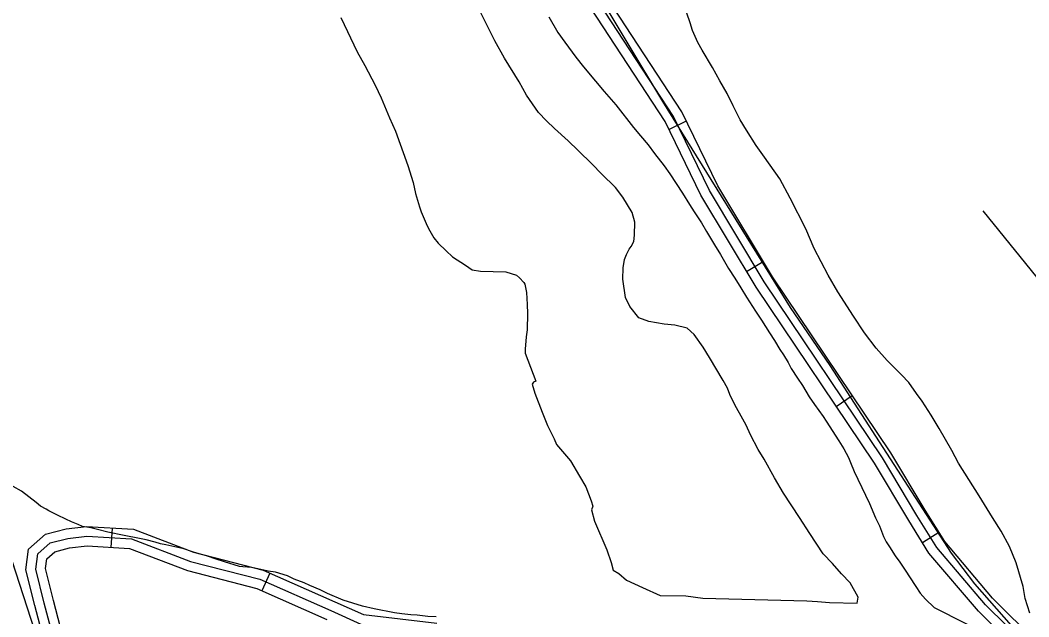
# Model space of a CAD drawing. Extents: x 3161514 to 3199414, y 831166 to 856601.
# Drawn here: x 3168439 to 3170001, y 851370 to 852294 of the extents above; entities that cross this region are included whole.
import ezdxf

# ---------------------------------------------------------------- set-up
doc = ezdxf.new("R2010")
doc.units = 0
for name, color, linetype in [('V-ROAD-CNTR', 7, 'Continuous'), ('V-SITE-VEGE', 7, 'Continuous'), ('V-TOPO-SHOR', 7, 'Continuous')]:
    doc.layers.add(name, color=color, linetype=linetype)

msp = doc.modelspace()

# ---------------------------------------------------------------- linework, layer by layer
at = {"layer": 'V-ROAD-CNTR'}
for p, q in [((3169444, 852125.3), (3169471, 852138.3)), ((3169564.4, 851904.9), (3169590.2, 851920.3)), ((3169703.1, 851696), (3169728, 851712.7)), ((3168581.5, 851507.6), (3168579.7, 851477.6)), ((3169836.6, 851485.3), (3169862.1, 851501.2)), ((3168825.8, 851437.8), (3168813.7, 851410.3))]:
    msp.add_line(p, q, dxfattribs=at)
for points in [[(3169999.7, 851323.8), (3169934.3, 851388.7), (3169859, 851477.6), (3169828.2, 851527.2), (3169774.8, 851616.1), (3169591.6, 851888.8), (3169506.7, 852030.5), (3169451.2, 852145), (3169335.6, 852321.8), (3169254.9, 852466.3), (3169211, 852557.7), (3169163, 852671.1), (3169119.7, 852758.5), (3169085.6, 852850.1), (3169012.4, 853011.1), (3168960.3, 853099), (3168905.9, 853209.6), (3168879.5, 853294.5)], [(3169986.1, 851316.1), (3169923.3, 851378.5), (3169846.8, 851468.8), (3169815.4, 851519.4), (3169762.2, 851608.1), (3169578.9, 851880.8), (3169493.5, 852023.3), (3169438.1, 852137.6), (3169322.7, 852314), (3169241.6, 852459.3), (3169197.3, 852551.5), (3169149.3, 852664.8), (3169105.9, 852752.5), (3169071.7, 852844.4), (3168999.1, 853004.1), (3168947.1, 853091.8), (3168891.9, 853204), (3168865.1, 853290.3)], [(3170013.2, 851331.4), (3169945.4, 851398.9), (3169871.2, 851486.5), (3169841.1, 851535), (3169787.5, 851624.2), (3169604.2, 851896.9), (3169519.9, 852037.6), (3169464.2, 852152.4), (3169348.4, 852329.5), (3169268.2, 852473.2), (3169224.7, 852563.8), (3169176.6, 852677.3), (3169133.5, 852764.4), (3169099.4, 852855.8), (3169025.7, 853018), (3168973.5, 853106.1), (3168919.9, 853215.2)], [(3168480.3, 851317), (3168461.9, 851387.6), (3168448.2, 851442.9), (3168452.2, 851475), (3168478.4, 851498), (3168510.3, 851506.4), (3168542.1, 851509.9), (3168614.8, 851505.6), (3168707.5, 851470.2), (3168815.3, 851442.4), (3168926.5, 851393.4), (3168970.7, 851373.4), (3169084.3, 851359.9)], [(3168494.7, 851321.3), (3168476.5, 851391.4), (3168463.4, 851443.8), (3168466.3, 851467.5), (3168485.6, 851484.4), (3168513.1, 851491.6), (3168542.5, 851494.9), (3168611.6, 851490.7), (3168702.9, 851455.9), (3168810.4, 851428.2), (3168920.4, 851379.7), (3168966.6, 851358.8)], [(3168509.1, 851325.6), (3168491, 851395.1), (3168478.6, 851444.7), (3168480.5, 851459.9), (3168492.8, 851470.8), (3168515.8, 851476.8), (3168542.9, 851479.8), (3168608.4, 851475.9), (3168698.4, 851441.6), (3168805.5, 851414), (3168914.3, 851366)]]:
    msp.add_lwpolyline(points, dxfattribs=at)
at = {"layer": 'V-SITE-VEGE'}
for p, q in [((3169477, 852290.4), (3169467, 852319)), ((3168935.9, 852298.6), (3168961, 852245.2)), ((3169174.4, 852262.5), (3169152, 852307)), ((3169258.2, 852299.4), (3169272.1, 852275.5)), ((3169480.7, 852278.6), (3169477, 852290.4)), ((3169489, 852259.8), (3169480.7, 852278.6)), ((3169189.4, 852235.8), (3169174.4, 852262.5)), ((3169272.1, 852275.5), (3169282.6, 852260.4)), ((3169282.6, 852260.4), (3169300, 852237.1)), ((3169495.6, 852247.9), (3169489, 852259.8)), ((3169511.5, 852221.2), (3169495.6, 852247.9)), ((3168961, 852245.2), (3168973.2, 852224.4)), ((3169212, 852199.1), (3169189.4, 852235.8)), ((3169300, 852237.1), (3169311.6, 852222)), ((3168973.2, 852224.4), (3168989, 852193.7)), ((3169311.6, 852222), (3169330.2, 852199.9)), ((3169522.8, 852200.4), (3169511.5, 852221.2)), ((3169223.2, 852178.3), (3169212, 852199.1)), ((3169330.2, 852199.9), (3169343.6, 852184.1)), ((3169534, 852180.6), (3169522.8, 852200.4)), ((3168989, 852193.7), (3168998.3, 852173.9)), ((3169343.6, 852184.1), (3169361.6, 852163.2)), ((3168998.3, 852173.9), (3169011.3, 852143.3)), ((3169242.1, 852151.4), (3169223.2, 852178.3)), ((3169543.3, 852161.8), (3169534, 852180.6)), ((3169361.6, 852163.2), (3169388.9, 852128.2)), ((3169554.5, 852140), (3169543.3, 852161.8)), ((3169011.3, 852143.3), (3169020.5, 852122.6)), ((3169254.5, 852138.4), (3169242.1, 852151.4)), ((3169266.9, 852126.4), (3169254.5, 852138.4)), ((3169563.9, 852124.1), (3169554.5, 852140)), ((3169020.5, 852122.6), (3169039.8, 852069.3)), ((3169287.9, 852107.3), (3169266.9, 852126.4)), ((3169388.9, 852128.2), (3169400, 852115.4)), ((3169579, 852100.3), (3169563.9, 852124.1)), ((3169303.2, 852092.3), (3169287.9, 852107.3)), ((3169400, 852115.4), (3169411.6, 852101.5)), ((3169325.2, 852071.3), (3169303.2, 852092.3)), ((3169411.6, 852101.5), (3169421.5, 852088.1)), ((3169592.2, 852082.4), (3169579, 852100.3)), ((3169421.5, 852088.1), (3169436.6, 852068.9)), ((3169615.8, 852048.6), (3169592.2, 852082.4)), ((3169039.8, 852069.3), (3169047.9, 852042.8)), ((3169339.5, 852056.3), (3169325.2, 852071.3)), ((3169436.6, 852068.9), (3169445.3, 852056.6)), ((3169047.9, 852042.8), (3169051.4, 852026.1)), ((3169361.4, 852035.2), (3169339.5, 852056.3)), ((3169445.3, 852056.6), (3169465, 852026.4)), ((3169631.7, 852018.9), (3169615.8, 852048.6)), ((3169372.8, 852020.3), (3169361.4, 852035.2)), ((3169051.4, 852026.1), (3169057.8, 852005.4)), ((3169386.9, 851996.5), (3169372.8, 852020.3)), ((3169465, 852026.4), (3169476.1, 852008.9)), ((3169656, 851971.4), (3169631.7, 852018.9)), ((3169057.8, 852005.4), (3169060.5, 851997.5)), ((3169060.5, 851997.5), (3169069.8, 851975.8)), ((3169391.4, 851981.7), (3169386.9, 851996.5)), ((3169476.1, 852008.9), (3169483, 851997.3)), ((3169483, 851997.3), (3169494.6, 851980.4)), ((3169390.9, 851961.2), (3169391.4, 851981.7)), ((3169494.6, 851980.4), (3169502.2, 851967)), ((3169069.8, 851975.8), (3169073.5, 851967.9)), ((3169073.5, 851967.9), (3169080.1, 851957)), ((3169502.2, 851967), (3169514.4, 851946.6)), ((3169668.9, 851940.8), (3169656, 851971.4)), ((3169080.1, 851957), (3169086.7, 851949)), ((3169086.7, 851949), (3169099.1, 851937)), ((3169385.6, 851943.7), (3169389.7, 851951.5)), ((3169389.7, 851951.5), (3169390.9, 851961.2)), ((3169099.1, 851937), (3169108.7, 851927.9)), ((3169378.5, 851931.2), (3169382.6, 851939.9)), ((3169382.6, 851939.9), (3169385.6, 851943.7)), ((3169514.4, 851946.6), (3169523.7, 851931.5)), ((3169690.4, 851899.3), (3169668.9, 851940.8)), ((3169108.7, 851927.9), (3169128.9, 851914.7)), ((3169373.1, 851910.8), (3169375.4, 851923.5)), ((3169375.4, 851923.5), (3169378.5, 851931.2)), ((3169523.7, 851931.5), (3169536.5, 851909.9)), ((3169128.9, 851914.7), (3169139.5, 851907.7)), ((3169139.5, 851907.7), (3169152.1, 851905.4)), ((3169152.1, 851905.4), (3169191.2, 851904.5)), ((3169191.2, 851904.5), (3169207.7, 851899.2)), ((3169372.7, 851893.2), (3169373.1, 851910.8)), ((3169536.5, 851909.9), (3169546.3, 851894.8)), ((3169207.7, 851899.2), (3169212.5, 851895.1)), ((3169212.5, 851895.1), (3169219.1, 851888.1)), ((3169219.1, 851888.1), (3169221, 851885.2)), ((3169376.9, 851864.8), (3169372.7, 851893.2)), ((3169546.3, 851894.8), (3169555.6, 851879.7)), ((3169705.4, 851873.5), (3169690.4, 851899.3)), ((3169221, 851885.2), (3169223.6, 851872.4)), ((3169223.6, 851872.4), (3169224.2, 851853.8)), ((3169555.6, 851879.7), (3169564.3, 851865.1)), ((3169729.9, 851835.8), (3169705.4, 851873.5)), ((3169383.4, 851851), (3169376.9, 851864.8)), ((3169564.3, 851865.1), (3169578.3, 851843.6)), ((3169224.2, 851853.8), (3169224.8, 851840.1)), ((3169224.8, 851840.1), (3169224.2, 851814.7)), ((3169397.6, 851833), (3169383.4, 851851)), ((3169578.3, 851843.6), (3169587.6, 851829.6)), ((3169413.1, 851827.8), (3169397.6, 851833)), ((3169436.5, 851823.3), (3169413.1, 851827.8)), ((3169587.6, 851829.6), (3169599.8, 851809.8)), ((3169746.9, 851810), (3169729.9, 851835.8)), ((3169224.2, 851814.7), (3169223, 851804)), ((3169453.1, 851821.9), (3169436.5, 851823.3)), ((3169472.5, 851817.5), (3169453.1, 851821.9)), ((3169483, 851807.5), (3169472.5, 851817.5)), ((3169599.8, 851809.8), (3169607.3, 851798.2)), ((3169764.9, 851786.1), (3169746.9, 851810)), ((3169223, 851804), (3169221.5, 851784.5)), ((3169497.2, 851787.6), (3169483, 851807.5)), ((3169607.3, 851798.2), (3169616, 851784.2)), ((3169221.5, 851784.5), (3169221.4, 851778.6)), ((3169221.4, 851778.6), (3169237.9, 851735.2)), ((3169506.6, 851771.8), (3169497.2, 851787.6)), ((3169616, 851784.2), (3169621.3, 851776.1)), ((3169782, 851767.1), (3169764.9, 851786.1)), ((3169528.2, 851736.1), (3169506.6, 851771.8)), ((3169621.3, 851776.1), (3169628.8, 851763.8)), ((3169628.8, 851763.8), (3169633.5, 851754.5)), ((3169804, 851745.1), (3169782, 851767.1)), ((3169633.5, 851754.5), (3169643.3, 851740)), ((3169234, 851733.4), (3169232, 851730.5)), ((3169232, 851730.5), (3169236.5, 851716.7)), ((3169237.9, 851735.2), (3169234, 851733.4)), ((3169534.7, 851724.2), (3169528.2, 851736.1)), ((3169643.3, 851740), (3169650.9, 851728.3)), ((3169815.4, 851733.1), (3169804, 851745.1)), ((3169827.7, 851716.1), (3169815.4, 851733.1)), ((3169236.5, 851716.7), (3169247.5, 851687.1)), ((3169538.4, 851714.3), (3169534.7, 851724.2)), ((3169650.9, 851728.3), (3169661.3, 851710.9)), ((3169836.2, 851704.2), (3169827.7, 851716.1)), ((3169546.8, 851697.5), (3169538.4, 851714.3)), ((3169661.3, 851710.9), (3169669.5, 851699.2)), ((3169669.5, 851699.2), (3169682.8, 851680.6)), ((3169850.3, 851682.4), (3169836.2, 851704.2)), ((3169247.5, 851687.1), (3169255.8, 851666.4)), ((3169553.4, 851685.6), (3169546.8, 851697.5)), ((3169563.6, 851666.8), (3169553.4, 851685.6)), ((3169682.8, 851680.6), (3169687.5, 851673)), ((3169687.5, 851673), (3169707.2, 851642.8)), ((3169862.6, 851661.6), (3169850.3, 851682.4)), ((3169255.8, 851666.4), (3169266.1, 851645.6)), ((3169570.1, 851652), (3169563.6, 851666.8)), ((3169882.3, 851627.9), (3169862.6, 851661.6)), ((3169266.1, 851645.6), (3169269.8, 851636.8)), ((3169269.8, 851636.8), (3169291.6, 851611.8)), ((3169582.3, 851629.2), (3169570.1, 851652)), ((3169707.2, 851642.8), (3169714.8, 851630.5)), ((3169591.7, 851614.3), (3169582.3, 851629.2)), ((3169714.8, 851630.5), (3169718.3, 851623.5)), ((3169718.3, 851623.5), (3169722.3, 851616.6)), ((3169892.5, 851608.1), (3169882.3, 851627.9)), ((3169291.6, 851611.8), (3169305.7, 851588)), ((3169607.6, 851585.6), (3169591.7, 851614.3)), ((3169722.3, 851616.6), (3169725.2, 851609)), ((3169725.2, 851609), (3169731, 851595)), ((3169924.5, 851557.5), (3169892.5, 851608.1)), ((3169731, 851595), (3169736.8, 851583.4)), ((3169305.7, 851588), (3169315.1, 851571.2)), ((3169621.7, 851561.8), (3169607.6, 851585.6)), ((3169736.8, 851583.4), (3169754.8, 851545.6)), ((3168441.3, 851564.9), (3168428.5, 851571.9)), ((3168464, 851546.9), (3168441.3, 851564.9)), ((3169315.1, 851571.2), (3169323.4, 851549.5)), ((3169646.2, 851524.1), (3169621.7, 851561.8)), ((3168470.9, 851541.6), (3168464, 851546.9)), ((3169323.4, 851549.5), (3169326.1, 851541.6)), ((3169754.8, 851545.6), (3169764.1, 851523.4)), ((3169945.2, 851523.7), (3169924.5, 851557.5)), ((3168479.6, 851537), (3168470.9, 851541.6)), ((3168483.7, 851534), (3168479.6, 851537)), ((3168493, 851529.4), (3168483.7, 851534)), ((3168497.1, 851527.6), (3168493, 851529.4)), ((3168509.9, 851521.2), (3168497.1, 851527.6)), ((3169326.1, 851541.6), (3169324, 851535.8)), ((3169324, 851535.8), (3169328.5, 851518.1)), ((3168518.6, 851517.1), (3168509.9, 851521.2)), ((3168529.1, 851513.1), (3168518.6, 851517.1)), ((3168535.5, 851510.1), (3168529.1, 851513.1)), ((3169328.5, 851518.1), (3169347.9, 851473.6)), ((3169662.2, 851499.3), (3169646.2, 851524.1)), ((3169764.1, 851523.4), (3169769.9, 851511.2)), ((3169958.4, 851502.9), (3169945.2, 851523.7)), ((3168548.8, 851507.8), (3168535.5, 851510.1)), ((3168558.7, 851505.5), (3168548.8, 851507.8)), ((3168575, 851501.4), (3168558.7, 851505.5)), ((3168600, 851496.1), (3168575, 851501.4)), ((3168623.9, 851491.4), (3168600, 851496.1)), ((3169683, 851467.5), (3169662.2, 851499.3)), ((3169769.9, 851511.2), (3169776.3, 851494.3)), ((3169971.5, 851479.1), (3169958.4, 851502.9)), ((3168634.3, 851489.1), (3168623.9, 851491.4)), ((3168648.3, 851485.6), (3168634.3, 851489.1)), ((3168656.4, 851483.3), (3168648.3, 851485.6)), ((3168664.6, 851481.5), (3168656.4, 851483.3)), ((3168692.5, 851475.1), (3168664.6, 851481.5)), ((3169776.3, 851494.3), (3169780.4, 851486.2)), ((3169780.4, 851486.2), (3169785.6, 851478.6)), ((3168707.6, 851470.4), (3168692.5, 851475.1)), ((3168729.1, 851464), (3168707.6, 851470.4)), ((3169347.9, 851473.6), (3169354.3, 851453.9)), ((3169697.2, 851452.5), (3169683, 851467.5)), ((3169785.6, 851478.6), (3169794.3, 851464.7)), ((3169794.3, 851464.7), (3169801.9, 851454.8)), ((3169981.6, 851453.5), (3169971.5, 851479.1)), ((3168741.4, 851459.9), (3168729.1, 851464)), ((3168755.9, 851455.2), (3168741.4, 851459.9)), ((3168779.1, 851448.2), (3168755.9, 851455.2)), ((3169354.3, 851453.9), (3169357.9, 851442.1)), ((3169711.5, 851436.5), (3169697.2, 851452.5)), ((3169801.9, 851454.8), (3169811.1, 851440.8)), ((3169992.5, 851417.1), (3169981.6, 851453.5)), ((3168783.8, 851447.6), (3168779.1, 851448.2)), ((3168797.8, 851446.5), (3168783.8, 851447.6)), ((3168823.4, 851440.6), (3168797.8, 851446.5)), ((3168834.4, 851439.4), (3168823.4, 851440.6)), ((3168853, 851433.6), (3168834.4, 851439.4)), ((3168863.5, 851428.4), (3168853, 851433.6)), ((3169357.9, 851442.1), (3169366.6, 851437)), ((3169366.6, 851437), (3169378.1, 851427)), ((3169724.9, 851422.5), (3169711.5, 851436.5)), ((3169811.1, 851440.8), (3169816.4, 851432.1)), ((3168879.2, 851422.5), (3168863.5, 851428.4)), ((3168887.9, 851418.5), (3168879.2, 851422.5)), ((3168903.6, 851412), (3168887.9, 851418.5)), ((3169378.1, 851427), (3169403.2, 851415.6)), ((3169737, 851400.7), (3169724.9, 851422.5)), ((3169816.4, 851432.1), (3169826.2, 851416.9)), ((3168915.2, 851406.2), (3168903.6, 851412)), ((3168939.7, 851395.7), (3168915.2, 851406.2)), ((3169403.2, 851415.6), (3169430.3, 851403.2)), ((3169430.3, 851403.2), (3169470.3, 851402.3)), ((3169470.3, 851402.3), (3169496.6, 851398.7)), ((3169826.2, 851416.9), (3169833.2, 851406.4)), ((3169833.2, 851406.4), (3169841.4, 851397.1)), ((3169996, 851398.4), (3169992.5, 851417.1)), ((3168969.3, 851386.4), (3168939.7, 851395.7)), ((3169496.6, 851398.7), (3169657.8, 851394.8)), ((3169657.8, 851394.8), (3169674.3, 851393.5)), ((3169674.3, 851393.5), (3169692.9, 851392)), ((3169692.9, 851392), (3169735.8, 851391)), ((3169735.8, 851391), (3169737, 851400.7)), ((3169841.4, 851397.1), (3169854.7, 851384.3)), ((3170003.2, 851375.8), (3169996, 851398.4)), ((3168987.3, 851382.3), (3168969.3, 851386.4)), ((3169018.8, 851376.4), (3168987.3, 851382.3)), ((3169030.4, 851374.7), (3169018.8, 851376.4)), ((3169044.3, 851372.9), (3169030.4, 851374.7)), ((3169054.2, 851372.3), (3169044.3, 851372.9)), ((3169070.5, 851370.6), (3169054.2, 851372.3)), ((3169854.7, 851384.3), (3169951, 851335.9)), ((3169083.3, 851370), (3169070.5, 851370.6))]:
    msp.add_line(p, q, dxfattribs=at)
at = {"layer": 'V-TOPO-SHOR'}
for points in [[(3168995.3, 853041.3), (3169083.8, 852856.6), (3169186.4, 852630.8), (3169252.7, 852485.5), (3169266.9, 852454), (3169323.8, 852352.9), (3169434.3, 852168.2), (3169631.7, 851849.2), (3169693.2, 851759.2), (3169731.1, 851700.8), (3169881.1, 851468.7), (3169917.5, 851421.3), (3169974.3, 851356.6), (3170023.2, 851321.9)], [(3170777.2, 851282), (3170499.3, 851420.9), (3170120.4, 851765.1), (3169930.9, 851998.8)], [(3168614, 850895.1), (3168456.1, 851365.7), (3168402.4, 851529.9)]]:
    msp.add_lwpolyline(points, dxfattribs=at)

doc.saveas('drawing.dxf')
